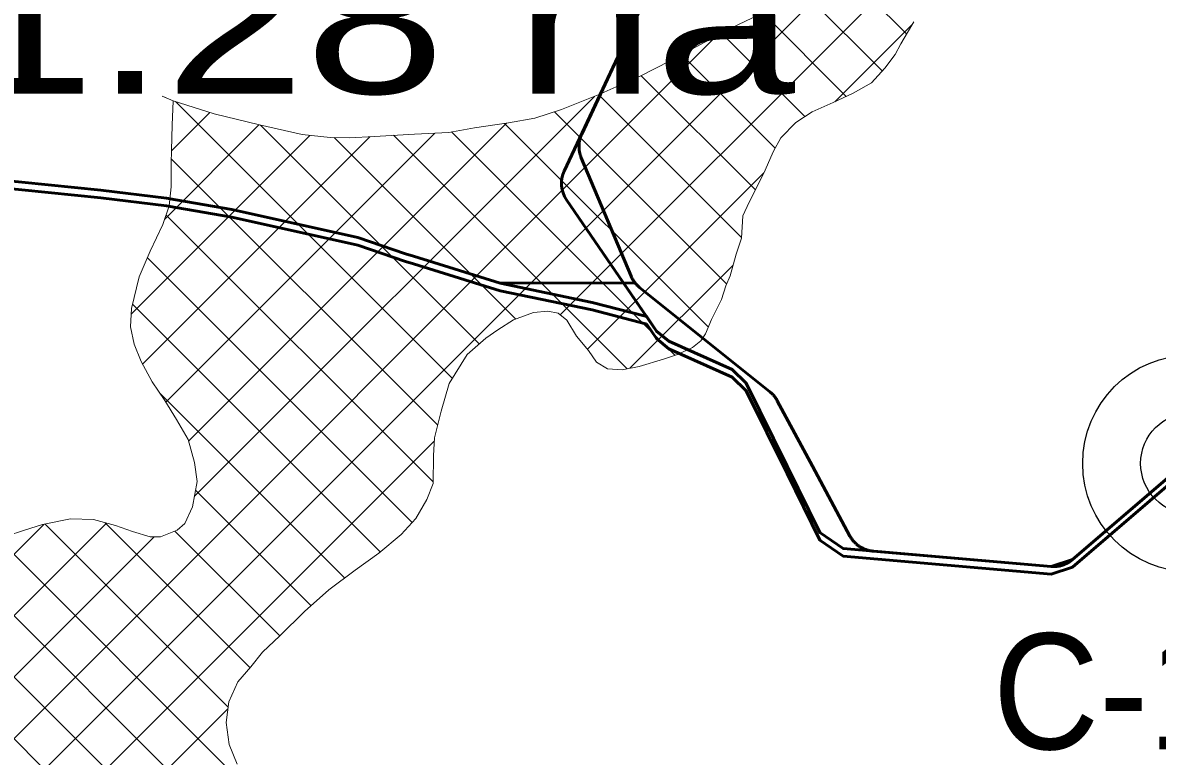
# Model space of a CAD drawing. Extents: x -1643653 to 4543381, y 1624270 to 13878484.
# Drawn here: x 671486 to 675404, y 8942951 to 8945484 of the extents above; entities that cross this region are included whole.
import ezdxf

# ---------------------------------------------------------------- set-up
doc = ezdxf.new("R2010")
doc.units = 0
doc.header["$LTSCALE"] = 200
for name, color, linetype, lineweight in [('1', 7, 'Continuous', 13), ('15', 7, 'Continuous', 25), ('27', 7, 'Continuous', 53), ('28', 7, 'Continuous', 53), ('29', 7, 'Continuous', 13), ('60', 7, 'Continuous', 53)]:
    doc.layers.add(name, color=color, linetype=linetype, lineweight=lineweight)
doc.layers.add('63', color=7, linetype='Continuous')

msp = doc.modelspace()

# ---------------------------------------------------------------- linework, layer by layer
at = {"layer": '1', "lineweight": 25}
msp.add_spline([(814781, 9009175.5), (814787.2, 9009173.4), (814796.9, 9009173.4), (814799.4, 9009172.4), (814805.1, 9009174.5), (814805.6, 9009176.5), (814811.7, 9009179.5), (814811.7, 9009179.5), (814801.5, 9009181), (814790.7, 9009181.5), (814784.1, 9009183.1), (814777.4, 9009185.1), (814778.4, 9009175.5)], degree=3, dxfattribs=at)
at = {"layer": '15'}
for radius in [375, 175]:
    msp.add_circle((675521.1, 8943962.2), radius, dxfattribs=at)
at = {"layer": '27'}
for points in [[(673600.4, 8944585.9), (673598.7, 8944588.2), (673597, 8944590.5), (673595.4, 8944592.8), (673593.9, 8944595.2), (673592.4, 8944597.6), (673591, 8944600.1), (673589.7, 8944602.6), (673588.5, 8944605.1), (673587.3, 8944607.7), (673586.7, 8944609.2), (673414.8, 8945017.8), (673413.8, 8945020.5), (673412.8, 8945023.1), (673411.9, 8945025.8), (673411, 8945028.5), (673410.3, 8945031.2), (673409.6, 8945034), (673409, 8945036.7), (673408.5, 8945039.5), (673408, 8945042.3), (673407.7, 8945045.1), (673407.4, 8945047.9), (673407.2, 8945050.8), (673407.1, 8945053.6), (673407, 8945056.4), (673407, 8945059.2), (673407.2, 8945062.1), (673407.3, 8945064.9), (673407.6, 8945067.7), (673408, 8945070.5), (673408.4, 8945073.3), (673408.9, 8945076.1), (673409.5, 8945078.8), (673410.2, 8945081.6), (673410.9, 8945084.3), (673411.7, 8945087), (673412.6, 8945089.7), (673413.6, 8945092.4), (673414.7, 8945095), (673415.8, 8945097.6), (673416.4, 8945098.9), (673625.7, 8945547.6)], [(673600.4, 8944585.9), (673598.7, 8944588.2), (673597, 8944590.5), (673595.4, 8944592.8), (673593.9, 8944595.2), (673592.4, 8944597.6), (673591, 8944600.1), (673589.7, 8944602.6), (673588.5, 8944605.1), (673587.3, 8944607.7), (673586.7, 8944609.2), (673414.8, 8945017.8), (673413.8, 8945020.5), (673412.8, 8945023.1), (673411.9, 8945025.8), (673411, 8945028.5), (673410.3, 8945031.2), (673409.6, 8945034), (673409, 8945036.7), (673408.5, 8945039.5), (673408, 8945042.3), (673407.7, 8945045.1), (673407.4, 8945047.9), (673407.2, 8945050.8), (673407.1, 8945053.6), (673407, 8945056.4), (673407, 8945059.2), (673407.2, 8945062.1), (673407.3, 8945064.9), (673407.6, 8945067.7), (673408, 8945070.5), (673408.4, 8945073.3), (673408.9, 8945076.1), (673409.5, 8945078.8), (673410.2, 8945081.6), (673410.9, 8945084.3), (673411.7, 8945087), (673412.6, 8945089.7), (673413.6, 8945092.4), (673414.7, 8945095), (673415.8, 8945097.6), (673416.4, 8945098.9), (673625.7, 8945547.6)], [(670822.8, 8945019.5), (670847.1, 8945013.9), (670933.2, 8945004.3), (670978.2, 8944997.2), (671219.6, 8944959.2), (671390.7, 8944942.2), (671755.8, 8944906), (671982.5, 8944878.3), (672015.3, 8944872.6)], [(672015.3, 8944872.6), (671982.5, 8944878.3), (671755.8, 8944906), (671390.7, 8944942.2)], [(672015.3, 8944872.6), (672208.8, 8944838.9), (672642.8, 8944742.4), (672807.7, 8944686.1), (672835.8, 8944677.4)], [(672835.8, 8944677.4), (672807.7, 8944686.1), (672642.8, 8944742.4), (672208.8, 8944838.9), (672015.3, 8944872.6)], [(672835.8, 8944677.4), (673135, 8944584.9), (673600.4, 8944585.9)], [(673600.4, 8944585.9), (673135, 8944584.9), (672835.8, 8944677.4)], [(674410.7, 8943660.9), (674407.9, 8943661.5), (674405.2, 8943662.2), (674402.5, 8943663), (674399.8, 8943663.8), (674397.1, 8943664.7), (674394.4, 8943665.7), (674391.8, 8943666.7), (674389.2, 8943667.9), (674386.7, 8943669.1), (674384.1, 8943670.3), (674381.7, 8943671.7), (674379.2, 8943673.1), (674376.8, 8943674.6), (674374.4, 8943676.1), (674372.1, 8943677.8), (674369.8, 8943679.4), (674367.6, 8943681.2), (674365.4, 8943683), (674363.3, 8943684.9), (674361.2, 8943686.8), (674359.2, 8943688.8), (674357.3, 8943690.8), (674355.4, 8943692.9), (674353.5, 8943695.1), (674351.8, 8943697.3), (674350.1, 8943699.5), (674348.4, 8943701.8), (674346.8, 8943704.2), (674345.3, 8943706.6), (674343.9, 8943709), (674342.5, 8943711.5), (674342.4, 8943711.6), (674212.8, 8943952.7), (674091.4, 8944178.8), (674090, 8944181.3), (674088.6, 8944183.7), (674087, 8944186.1), (674085.5, 8944188.5), (674083.8, 8944190.8), (674082.1, 8944193), (674080.3, 8944195.2), (674078.5, 8944197.4), (674076.6, 8944199.5), (674074.7, 8944201.5), (674072.7, 8944203.5), (674070.6, 8944205.5), (674068.5, 8944207.3), (674066.3, 8944209.2), (674065.8, 8944209.5), (673616.3, 8944569.9), (673614.1, 8944571.7), (673612, 8944573.6), (673609.9, 8944575.5), (673607.9, 8944577.5), (673605.9, 8944579.5), (673604, 8944581.6), (673602.2, 8944583.7), (673600.4, 8944585.9)], [(674410.7, 8943660.9), (674407.9, 8943661.5), (674405.2, 8943662.2), (674402.5, 8943663), (674399.8, 8943663.8), (674397.1, 8943664.7), (674394.4, 8943665.7), (674391.8, 8943666.7), (674389.2, 8943667.9), (674386.7, 8943669.1), (674384.1, 8943670.3), (674381.7, 8943671.7), (674379.2, 8943673.1), (674376.8, 8943674.6), (674374.4, 8943676.1), (674372.1, 8943677.8), (674369.8, 8943679.4), (674367.6, 8943681.2), (674365.4, 8943683), (674363.3, 8943684.9), (674361.2, 8943686.8), (674359.2, 8943688.8), (674357.3, 8943690.8), (674355.4, 8943692.9), (674353.5, 8943695.1), (674351.8, 8943697.3), (674350.1, 8943699.5), (674348.4, 8943701.8), (674346.8, 8943704.2), (674345.3, 8943706.6), (674343.9, 8943709), (674342.5, 8943711.5), (674342.4, 8943711.6), (674212.8, 8943952.7), (674091.4, 8944178.8), (674090, 8944181.3), (674088.6, 8944183.7), (674087, 8944186.1), (674085.5, 8944188.5), (674083.8, 8944190.8), (674082.1, 8944193), (674080.3, 8944195.2), (674078.5, 8944197.4), (674076.6, 8944199.5), (674074.7, 8944201.5), (674072.7, 8944203.5), (674070.6, 8944205.5), (674068.5, 8944207.3), (674066.3, 8944209.2), (674065.8, 8944209.5), (673616.3, 8944569.9), (673614.1, 8944571.7), (673612, 8944573.6), (673609.9, 8944575.5), (673607.9, 8944577.5), (673605.9, 8944579.5), (673604, 8944581.6), (673602.2, 8944583.7), (673600.4, 8944585.9)], [(676178.9, 8944545.9), (675110.8, 8943630.1), (675108.6, 8943628.3), (675106.4, 8943626.5), (675104.1, 8943624.8), (675101.8, 8943623.2), (675099.5, 8943621.7), (675097.1, 8943620.2), (675094.6, 8943618.8), (675092.1, 8943617.4), (675089.6, 8943616.1), (675087, 8943614.9), (675084.4, 8943613.8), (675081.8, 8943612.7), (675079.2, 8943611.8), (675076.5, 8943610.8), (675073.8, 8943610), (675071.1, 8943609.3), (675068.3, 8943608.6), (675065.6, 8943608), (675062.8, 8943607.5), (675060, 8943607), (675057.2, 8943606.7), (675054.4, 8943606.4), (675051.5, 8943606.2), (675048.7, 8943606), (675045.9, 8943606), (675043.1, 8943606), (675040.2, 8943606.2), (675037.4, 8943606.3), (675037.1, 8943606.4), (674421.9, 8943659.3), (674419.1, 8943659.6), (674416.3, 8943660), (674413.5, 8943660.4), (674410.7, 8943660.9)], [(676178.9, 8944545.9), (675110.8, 8943630.1), (675108.6, 8943628.3), (675106.4, 8943626.5), (675104.1, 8943624.8), (675101.8, 8943623.2), (675099.5, 8943621.7), (675097.1, 8943620.2), (675094.6, 8943618.8), (675092.1, 8943617.4), (675089.6, 8943616.1), (675087, 8943614.9), (675084.4, 8943613.8), (675081.8, 8943612.7), (675079.2, 8943611.8), (675076.5, 8943610.8), (675073.8, 8943610), (675071.1, 8943609.3), (675068.3, 8943608.6), (675065.6, 8943608), (675062.8, 8943607.5), (675060, 8943607), (675057.2, 8943606.7), (675054.4, 8943606.4), (675051.5, 8943606.2), (675048.7, 8943606), (675045.9, 8943606), (675043.1, 8943606), (675040.2, 8943606.2), (675037.4, 8943606.3), (675037.1, 8943606.4), (674421.9, 8943659.3), (674419.1, 8943659.6), (674416.3, 8943660), (674413.5, 8943660.4), (674410.7, 8943660.9)]]:
    msp.add_lwpolyline(points, dxfattribs=at)
at = {"layer": '28'}
msp.add_line((673640.2, 8944470.1), (673640.2, 8944470.7), dxfattribs=at)
for points in [[(672015.3, 8944872.6), (671982.5, 8944878.3), (671755.8, 8944906), (671390.7, 8944942.2)], [(672015.3, 8944872.6), (671982.5, 8944878.3), (671755.8, 8944906), (671390.7, 8944942.2)], [(672015.3, 8944846.5), (671982.5, 8944852.2), (671755.8, 8944879.8), (671390.7, 8944916.1)], [(672835.8, 8944677.4), (672807.7, 8944686.1), (672642.8, 8944742.4), (672208.8, 8944838.9), (672015.3, 8944872.6)], [(672835.8, 8944677.4), (672807.7, 8944686.1), (672642.8, 8944742.4), (672208.8, 8944838.9), (672015.3, 8944872.6)], [(672835.8, 8944651.2), (672807.7, 8944659.9), (672642.8, 8944716.3), (672208.8, 8944812.7), (672015.3, 8944846.5)], [(673640.2, 8944470.7), (673636.9, 8944471), (673452.2, 8944518.2), (673135, 8944584.9), (672835.8, 8944677.4)], [(673640.2, 8944470.7), (673636.9, 8944471), (673452.2, 8944518.2), (673135, 8944584.9), (672835.8, 8944677.4)], [(673640.2, 8944444.5), (673636.9, 8944444.8), (673452.2, 8944492.1), (673135, 8944558.8), (672835.8, 8944651.2)], [(676179.1, 8944546.1), (675110.8, 8943630.1), (675037.1, 8943606.4), (674319.5, 8943668.1), (674238.3, 8943723.6), (674125.3, 8943953.3), (673984.4, 8944239.6), (673935.5, 8944286.7), (673716.6, 8944384.7), (673675, 8944419.4), (673640, 8944470.5), (673640.2, 8944470.7)], [(676179.1, 8944546.1), (675110.8, 8943630.1), (675037.1, 8943606.4), (674319.5, 8943668.1), (674238.3, 8943723.6), (674125.3, 8943953.3), (673984.4, 8944239.6), (673935.5, 8944286.7), (673716.6, 8944384.7), (673675, 8944419.4), (673640.2, 8944470.1)], [(676179.1, 8944519.9), (675110.8, 8943603.9), (675037.1, 8943580.2), (674319.5, 8943642), (674238.3, 8943697.5), (674125.3, 8943927.1), (673984.4, 8944213.4), (673935.5, 8944260.6), (673716.6, 8944358.5), (673675, 8944393.2), (673640, 8944444.3), (673640.2, 8944444.5)]]:
    msp.add_lwpolyline(points, dxfattribs=at)
at = {"layer": '29'}
for p, q in [((673342.5, 8944475), (674636, 8945768.5)), ((670683.5, 8942028.1), (674282.7, 8945627.3)), ((674538, 8945445.3), (674332.6, 8945650.8)), ((674454.3, 8945316.9), (674191.3, 8945579.8)), ((674329.7, 8945229.3), (674041.3, 8945517.7)), ((674290.8, 8945211.1), (674557.4, 8945477.8)), ((670497.9, 8942054.7), (673882, 8945438.8)), ((674186.9, 8945160), (673899.1, 8945447.8)), ((674084, 8945050.8), (673760.8, 8945374)), ((674016.1, 8944906.6), (673621.5, 8945301.2)), ((672006.1, 8945214.2), (671968.3, 8945230.7)), ((671974.1, 8945227.9), (671974.3, 8945228.1)), ((672078.6, 8943847.5), (673460.9, 8945229.8)), ((673968.4, 8944742.1), (673475, 8945235.5)), ((672969.8, 8944255.8), (672013.8, 8945211.8)), ((671999.5, 8945041.2), (672132.5, 8945174.2)), ((673916.9, 8944581.5), (673321.9, 8945176.5)), ((671976.6, 8944806.2), (672302, 8945131.6)), ((672058.5, 8944039.5), (673156.1, 8945137.1)), ((673062.3, 8944375.4), (672307.4, 8945130.3)), ((673853.7, 8944432.6), (673150, 8945136.3)), ((671860.5, 8944477.9), (672477.6, 8945095)), ((671900.1, 8944305.4), (672685.2, 8945090.5)), ((671980.6, 8944173.7), (672909.7, 8945102.8)), ((673189.1, 8944460.8), (672562.2, 8945087.7)), ((673572.8, 8944289.2), (672766.7, 8945095.3)), ((673738.4, 8944335.7), (672967.3, 8945106.8)), ((672919.2, 8944094.3), (671999.2, 8945014.2)), ((673436.1, 8944356.5), (674045.1, 8944965.4)), ((672903.1, 8943898.3), (671981.4, 8944819.9)), ((672830.7, 8943758.5), (671916.4, 8944672.8)), ((673582.7, 8944291), (673939.2, 8944647.4)), ((672721.1, 8943656), (671865, 8944512.1)), ((672598.5, 8943566.5), (671960, 8944204.9)), ((671538.7, 8942671.2), (672907.8, 8944040.3)), ((671799.2, 8942880.8), (670769.1, 8943910.9)), ((671692, 8942775.9), (670587, 8943880.9)), ((672481.9, 8943470.9), (672082.8, 8943870)), ((674509.9, 8940382.3), (671075.4, 8943816.7)), ((670808.1, 8943001.2), (671558.7, 8943751.9)), ((670883.4, 8942864.5), (671775.4, 8943756.4)), ((672195.5, 8943120.9), (671563.6, 8943752.8)), ((672271.7, 8943256.8), (671771, 8943757.6)), ((670358, 8942126.9), (671939.9, 8943708.8)), ((672355.1, 8942749.2), (671395.3, 8943709)), ((672374.3, 8943366.4), (672011.7, 8943728.9)), ((671960.8, 8942881.2), (672194.7, 8943115.1))]:
    msp.add_line(p, q, dxfattribs=at)
at = {"layer": '29', "lineweight": 53}
for p, q in [((673621.4, 8945538.3), (673355.6, 8944972)), ((673363.7, 8944872.9), (673675, 8944419.4)), ((673363.7, 8944872.9), (673640.2, 8944470.1)), ((675110.8, 8943630.1), (676179.1, 8944546.1)), ((673716.6, 8944384.7), (673935.5, 8944286.7)), ((674319.5, 8943668.1), (675037.1, 8943606.4))]:
    msp.add_line(p, q, dxfattribs=at)
for points in [[(674015.4, 8945671.9), (673688.4, 8945593), (673621.4, 8945538.3), (673355.6, 8944972)], [(672015.3, 8944872.6), (671982.5, 8944878.3), (671755.8, 8944906), (671390.7, 8944942.2)], [(672835.8, 8944677.4), (672807.7, 8944686.1), (672642.8, 8944742.4), (672208.8, 8944838.9), (672015.3, 8944872.6)], [(673640.2, 8944470.7), (673636.9, 8944471), (673452.2, 8944518.2), (673135, 8944584.9), (672835.8, 8944677.4)], [(673984.4, 8944239.6), (674125.3, 8943953.3), (674238.3, 8943723.6)]]:
    msp.add_lwpolyline(points, dxfattribs=at)
at = {"layer": '29'}
for points in [[(671968.3, 8945230.7), (671973.7, 8945228.1), (672006.1, 8945214.2), (672146.9, 8945169.7), (672303.8, 8945131.1), (672450.6, 8945097.8), (672548.2, 8945087.8), (672614.2, 8945087.1), (672700.6, 8945091.2), (672839, 8945099.8), (672957.1, 8945104.8), (673046.1, 8945121.6), (673163, 8945138.1), (673254.6, 8945154.8), (673346.3, 8945184.3), (673473.7, 8945234.9), (673617.8, 8945299.3), (673721.2, 8945352.7), (673841.2, 8945417.4), (673954.8, 8945477), (674078.6, 8945535.3)], [(674562.8, 8945486.8), (674540.8, 8945450.2), (674517.6, 8945411.1), (674498.1, 8945374.5), (674463.3, 8945326.7), (674417.1, 8945276.5), (674353.2, 8945240.4), (674284.4, 8945208.1), (674211.7, 8945175.9), (674155.4, 8945139.8), (674104.1, 8945087), (674076.9, 8945037.8), (674049.5, 8944974.7), (674030.1, 8944934.3), (673995, 8944864.9), (673972.9, 8944816.9), (673968.2, 8944739.6), (673949.9, 8944685.2), (673928.7, 8944610.6), (673914.4, 8944575.2), (673898.6, 8944528.4), (673864.9, 8944459), (673844, 8944409.7), (673827.2, 8944385.8), (673799.1, 8944362), (673746.8, 8944338.5), (673698.4, 8944322.5), (673614.3, 8944296.8), (673555.8, 8944286), (673505.1, 8944289.1), (673467.3, 8944312.4), (673439.8, 8944352), (673398.5, 8944402), (673364.8, 8944456.9), (673334.7, 8944481.4), (673299.2, 8944488.1), (673249.7, 8944483.6), (673180.8, 8944457.7), (673127.2, 8944424), (673085, 8944395.3), (673020.9, 8944338.9), (672958.9, 8944238.1), (672931.2, 8944143.2), (672908.6, 8944050.8), (672904.1, 8943990), (672903, 8943893.5), (672882.1, 8943837.9), (672843.3, 8943772.4), (672793.2, 8943717.1), (672716.3, 8943651.9), (672634.4, 8943593.2), (672543.6, 8943525.7)], [(671428.9, 8943710.7), (671492.6, 8943731.5), (671555, 8943751.1), (671651.6, 8943770.4), (671730.3, 8943768.2), (671806.2, 8943748.3), (671865.6, 8943727.4), (671926.3, 8943708.9), (671961.9, 8943708.6), (672019.2, 8943732), (672046.1, 8943754.6), (672072.2, 8943812.7), (672088.4, 8943900), (672078.9, 8943964.9), (672057, 8944045.1), (672017.1, 8944114), (671977.2, 8944179.2), (671933.6, 8944244.4), (671895, 8944314.6), (671871.6, 8944374.5), (671858.2, 8944434.3), (671861.5, 8944497.7), (671888.1, 8944606.6), (671925.9, 8944695), (671970, 8944787.1), (671992.3, 8944851.6), (671999.4, 8944917.5), (671999, 8944997.5), (671999.5, 8945044.4), (672001.8, 8945130.7), (672006.1, 8945214.2)], [(672543.6, 8943525.7), (672459, 8943450.5), (672374.3, 8943366.4), (672314, 8943310), (672274.1, 8943259.7), (672229.2, 8943208.1), (672197.9, 8943138.7), (672188.2, 8943067.7), (672198.8, 8942991.4), (672227.3, 8942923.9)]]:
    msp.add_lwpolyline(points, dxfattribs=at)
at = {"layer": '29', "lineweight": 53}
msp.add_arc((673446.2, 8944929.5), 100, 154.8604, 214.4634, dxfattribs=at)
at = {"layer": '60'}
for points in [[(674410.7, 8943660.9), (674407.9, 8943661.5), (674405.2, 8943662.2), (674402.5, 8943663), (674399.8, 8943663.8), (674397.1, 8943664.7), (674394.4, 8943665.7), (674391.8, 8943666.7), (674389.2, 8943667.9), (674386.7, 8943669.1), (674384.1, 8943670.3), (674381.7, 8943671.7), (674379.2, 8943673.1), (674376.8, 8943674.6), (674374.4, 8943676.1), (674372.1, 8943677.8), (674369.8, 8943679.4), (674367.6, 8943681.2), (674365.4, 8943683), (674363.3, 8943684.9), (674361.2, 8943686.8), (674359.2, 8943688.8), (674357.3, 8943690.8), (674355.4, 8943692.9), (674353.5, 8943695.1), (674351.8, 8943697.3), (674350.1, 8943699.5), (674348.4, 8943701.8), (674346.8, 8943704.2), (674345.3, 8943706.6), (674343.9, 8943709), (674342.5, 8943711.5), (674342.4, 8943711.6), (674212.8, 8943952.7), (674091.4, 8944178.8), (674090, 8944181.3), (674088.6, 8944183.7), (674087, 8944186.1), (674085.5, 8944188.5), (674083.8, 8944190.8), (674082.1, 8944193), (674080.3, 8944195.2), (674078.5, 8944197.4), (674076.6, 8944199.5), (674074.7, 8944201.5), (674072.7, 8944203.5), (674070.6, 8944205.5), (674068.5, 8944207.3), (674066.3, 8944209.2), (674065.8, 8944209.5), (673616.3, 8944569.9), (673614.1, 8944571.7), (673612, 8944573.6), (673609.9, 8944575.5), (673607.9, 8944577.5), (673605.9, 8944579.5), (673604, 8944581.6), (673602.2, 8944583.7), (673600.4, 8944585.9), (673598.7, 8944588.2), (673597, 8944590.5), (673595.4, 8944592.8), (673593.9, 8944595.2), (673592.4, 8944597.6), (673591, 8944600.1), (673589.7, 8944602.6), (673588.5, 8944605.1), (673587.3, 8944607.7), (673586.7, 8944609.2), (673414.8, 8945017.8), (673413.8, 8945020.5), (673412.8, 8945023.1), (673411.9, 8945025.8), (673411, 8945028.5), (673410.3, 8945031.2), (673409.6, 8945034), (673409, 8945036.7), (673408.5, 8945039.5), (673408, 8945042.3), (673407.7, 8945045.1), (673407.4, 8945047.9), (673407.2, 8945050.8), (673407.1, 8945053.6), (673407, 8945056.4), (673407, 8945059.2), (673407.2, 8945062.1), (673407.3, 8945064.9), (673407.6, 8945067.7), (673408, 8945070.5), (673408.4, 8945073.3), (673408.9, 8945076.1), (673409.5, 8945078.8), (673410.2, 8945081.6), (673410.9, 8945084.3), (673411.7, 8945087), (673412.6, 8945089.7), (673413.6, 8945092.4), (673414.7, 8945095), (673415.8, 8945097.6), (673416.4, 8945098.9), (673625.7, 8945547.6)], [(676178.9, 8944545.9), (675110.8, 8943630.1), (675108.6, 8943628.3), (675106.4, 8943626.5), (675104.1, 8943624.8), (675101.8, 8943623.2), (675099.5, 8943621.7), (675097.1, 8943620.2), (675094.6, 8943618.8), (675092.1, 8943617.4), (675089.6, 8943616.1), (675087, 8943614.9), (675084.4, 8943613.8), (675081.8, 8943612.7), (675079.2, 8943611.8), (675076.5, 8943610.8), (675073.8, 8943610), (675071.1, 8943609.3), (675068.3, 8943608.6), (675065.6, 8943608), (675062.8, 8943607.5), (675060, 8943607), (675057.2, 8943606.7), (675054.4, 8943606.4), (675051.5, 8943606.2), (675048.7, 8943606), (675045.9, 8943606), (675043.1, 8943606), (675040.2, 8943606.2), (675037.4, 8943606.3), (675037.1, 8943606.4), (674421.9, 8943659.3), (674419.1, 8943659.6), (674416.3, 8943660), (674413.5, 8943660.4), (674410.7, 8943660.9)]]:
    msp.add_lwpolyline(points, dxfattribs=at)

# ---------------------------------------------------------------- texts
at = {"layer": '15', "width": 0.95}
msp.add_text('C-16', height=400, dxfattribs=at).set_placement((674835.8, 8942975.3))
at = {"layer": '63', "width": 1.3}
msp.add_text(' 2991.28 ha', height=500, dxfattribs=at).set_placement((669560.9, 8945239.3))

doc.saveas('drawing.dxf')
